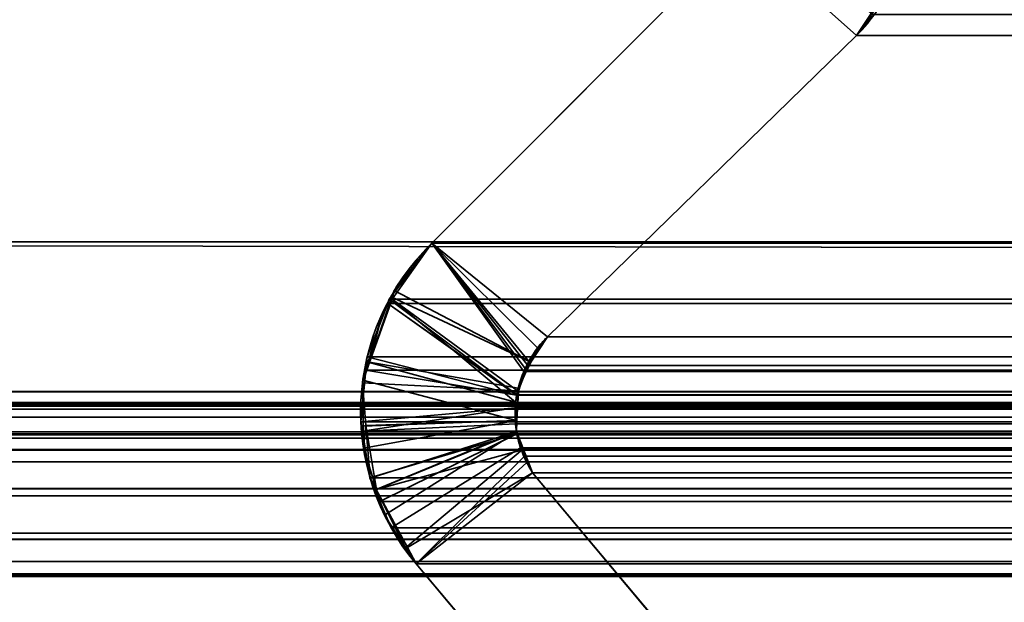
# Model space of a CAD drawing. Header units: millimetres. Extents: x -603 to 3703, y -120 to 249.
# Tile 892 of 1056: x 2499.39 to 2503.37, y 1.19 to 3.54. Entities that reach past the tile are written whole.
import ezdxf

# ---------------------------------------------------------------- set-up
doc = ezdxf.new("R2010")
doc.units = ezdxf.units.MM
doc.layers.add('151', color=7, linetype='Continuous', true_color=0xffffff)

# ---------------------------------------------------------------- blocks, each defined once
blk = doc.blocks.new('UG_SURFACE_003')
at = {"layer": '151', "color": 252, "linetype": 'Continuous', "lineweight": 35}
for points in [[(3702.5001, -30, 2213.0001), (3702.5001, 229.8, 2213.0001), (2297.4999, 229.8, 2213.0001), (2297.4999, -30, 2213.0001)], [(2447.5, -30, 2063), (2447.5, 229.8, 2063), (3552.5, 229.8, 2063), (3552.5, -30, 2063)]]:
    blk.add_3dface(points, dxfattribs=at)
blk = doc.blocks.new('UG_SURFACE_223')
at = {"layer": '151', "color": 7, "linetype": 'Continuous', "lineweight": 35}
for points in [[(2502.3084, 3.9049, 2006.1917), (2502.3062, 3.8936, 2006.1936), (2502.7711, 3.4787, 2005.729), (2502.8596, 3.6037, 2005.6405)], [(2502.7711, 3.4787, -7), (2501.523, 2.2621, -7), (2501.0557, 2.6395, -7), (2502.3062, 3.8936, -7)], [(2501.523, 2.2621, 2006.9771), (2502.7711, 3.4787, 2005.729), (2502.3062, 3.8936, 2006.1936), (2501.0557, 2.6395, 2007.4444)], [(2502.3062, 3.8936, -7), (2501.0557, 2.6395, -7), (2501.0557, 2.6395, 2007.4444), (2502.3062, 3.8936, 2006.1936)], [(2502.3062, 3.8936, -7), (2502.8541, 3.6031, -7), (2502.7711, 3.4787, -7)], [(2502.7711, 3.4787, -7), (2502.8541, 3.6031, -7), (2502.8596, 3.6037, 2005.6405)], [(2502.8596, 3.6037, 2005.6405), (2502.7711, 3.4787, 2005.729), (2502.7711, 3.4787, -7)], [(2502.7711, 3.4787, 2005.729), (2501.523, 2.2621, 2006.9771), (2501.523, 2.2621, -7), (2502.7711, 3.4787, -7)], [(2501.4064, 2.0413, 2007.0937), (2501.4322, 2.1339, 2007.0679), (2501.0557, 2.6395, 2007.4444), (2500.896, 2.4145, 2007.6041)], [(2500.9043, 2.4487, -7), (2500.896, 2.4145, 2007.6041), (2501.0557, 2.6395, 2007.4444)], [(2500.9043, 2.4487, -7), (2501.0557, 2.6395, -7), (2501.483, 2.2174, -7), (2501.4551, 2.1594, -7)], [(2501.0557, 2.6395, 2007.4444), (2501.0557, 2.6395, -7), (2500.9043, 2.4487, -7)], [(2501.523, 2.2621, -7), (2501.483, 2.2174, -7), (2501.0557, 2.6395, -7)], [(2501.0557, 2.6395, 2007.4444), (2501.4322, 2.1339, 2007.0679), (2501.4501, 2.1591, 2007.05)], [(2501.4501, 2.1591, 2007.05), (2501.523, 2.2621, 2006.9771), (2501.0557, 2.6395, 2007.4444)], [(2501.4551, 2.1594, -7), (2500.895, 2.4216, -7), (2500.9043, 2.4487, -7)], [(2500.9043, 2.4487, -7), (2500.895, 2.4216, -7), (2500.896, 2.4145, 2007.6041)], [(2500.896, 2.4145, 2007.6041), (2500.8569, 2.3595, 2007.643), (2500.7985, 2.1593, 2007.7016), (2501.3943, 1.9984, 2007.1056)], [(2501.4551, 2.1594, -7), (2501.4043, 2.0549, -7), (2500.8042, 2.1591, -7), (2500.895, 2.4216, -7)], [(2500.896, 2.4145, 2007.6041), (2500.895, 2.4216, -7), (2500.8042, 2.1591, -7)], [(2500.8042, 2.1591, -7), (2500.8569, 2.3595, 2007.643), (2500.896, 2.4145, 2007.6041)], [(2500.896, 2.4145, 2007.6041), (2501.3943, 1.9984, 2007.1056), (2501.4064, 2.0413, 2007.0937)], [(2500.8042, 2.1591, -7), (2500.7985, 2.1593, 2007.7016), (2500.8569, 2.3595, 2007.643)], [(2501.523, 2.2621, 2006.9771), (2501.4501, 2.1591, 2007.05), (2501.4551, 2.1594, -7)], [(2501.4551, 2.1594, -7), (2501.483, 2.2174, -7), (2501.523, 2.2621, 2006.9771)], [(2501.483, 2.2174, -7), (2501.523, 2.2621, -7), (2501.523, 2.2621, 2006.9771)], [(2500.7758, 2.0769, -7), (2500.7772, 2.0869, 2007.7229), (2500.7985, 2.1593, 2007.7016)], [(2500.7985, 2.1593, 2007.7016), (2500.8042, 2.1591, -7), (2500.7758, 2.0769, -7)], [(2500.7758, 2.0769, -7), (2500.8042, 2.1591, -7), (2501.4043, 2.0549, -7), (2501.404, 2.0437, -7)], [(2501.3967, 1.9241, 2007.1034), (2501.3943, 1.9984, 2007.1056), (2500.7985, 2.1593, 2007.7016), (2500.7772, 2.0869, 2007.7229)], [(2501.404, 2.0437, -7), (2501.4043, 2.0549, -7), (2501.4501, 2.1591, 2007.05)], [(2501.4501, 2.1591, 2007.05), (2501.4322, 2.1339, 2007.0679), (2501.404, 2.0437, -7)], [(2501.4043, 2.0549, -7), (2501.4551, 2.1594, -7), (2501.4501, 2.1591, 2007.05)], [(2501.4322, 2.1339, 2007.0679), (2501.4064, 2.0413, 2007.0937), (2501.404, 2.0437, -7)], [(2500.7789, 1.902, 2007.7212), (2500.7772, 2.0869, 2007.7229), (2500.7758, 2.0769, -7)], [(2500.7896, 1.9034, -7), (2500.7758, 2.0769, -7), (2501.404, 2.0437, -7), (2501.3993, 1.9236, -7)], [(2500.7758, 2.0769, -7), (2500.7896, 1.9034, -7), (2500.7789, 1.902, 2007.7212)], [(2500.7772, 2.0869, 2007.7229), (2500.7789, 1.902, 2007.7212), (2501.3967, 1.9241, 2007.1034)], [(2501.4064, 2.0413, 2007.0937), (2501.3943, 1.9984, 2007.1056), (2501.3993, 1.9236, -7)], [(2501.3993, 1.9236, -7), (2501.404, 2.0437, -7), (2501.4064, 2.0413, 2007.0937)], [(2501.3943, 1.9984, 2007.1056), (2501.3967, 1.9241, 2007.1034), (2501.3993, 1.9236, -7)], [(2501.3967, 1.9241, 2007.1034), (2500.7789, 1.902, 2007.7212), (2500.7796, 1.8123, 2007.7202)], [(2500.7796, 1.8123, 2007.7202), (2500.8318, 1.6459, 2007.6683), (2501.3981, 1.8769, 2007.102), (2501.3967, 1.9241, 2007.1034)], [(2501.3993, 1.9236, -7), (2501.3976, 1.8796, -7), (2500.8066, 1.6913, -7), (2500.7896, 1.9034, -7)], [(2501.3993, 1.9236, -7), (2501.3967, 1.9241, 2007.1034), (2501.3981, 1.8769, 2007.102)], [(2501.3981, 1.8769, 2007.102), (2501.3976, 1.8796, -7), (2501.3993, 1.9236, -7)], [(2500.7796, 1.8123, 2007.7202), (2500.7789, 1.902, 2007.7212), (2500.7896, 1.9034, -7)], [(2500.8318, 1.6459, 2007.6683), (2500.7796, 1.8123, 2007.7202), (2500.7896, 1.9034, -7)], [(2500.7896, 1.9034, -7), (2500.8066, 1.6913, -7), (2500.8318, 1.6459, 2007.6683)], [(2500.8316, 1.645, -7), (2500.8066, 1.6913, -7), (2501.3976, 1.8796, -7)], [(2500.8316, 1.645, -7), (2501.3976, 1.8796, -7), (2501.4257, 1.8076, -7)], [(2501.3981, 1.8769, 2007.102), (2500.8318, 1.6459, 2007.6683), (2500.8643, 1.542, 2007.6358)], [(2500.8643, 1.542, 2007.6358), (2500.9501, 1.4105, 2007.55), (2501.4215, 1.807, 2007.0786), (2501.3981, 1.8769, 2007.102)], [(2501.3976, 1.8796, -7), (2501.3981, 1.8769, 2007.102), (2501.4215, 1.807, 2007.0786)], [(2501.4215, 1.807, 2007.0786), (2501.4257, 1.8076, -7), (2501.3976, 1.8796, -7)], [(2501.4257, 1.8076, -7), (2501.4627, 1.7131, -7), (2500.9573, 1.4111, -7), (2500.8316, 1.645, -7)], [(2500.9501, 1.4105, 2007.55), (2500.9928, 1.345, 2007.5073), (2501.4391, 1.754, 2007.061), (2501.4215, 1.807, 2007.0786)], [(2501.4257, 1.8076, -7), (2501.4215, 1.807, 2007.0786), (2501.4391, 1.754, 2007.061)], [(2501.4257, 1.8076, -7), (2501.4391, 1.754, 2007.061), (2501.4627, 1.7131, 2007.0372)], [(2501.4627, 1.7131, 2007.0372), (2501.4627, 1.7131, -7), (2501.4257, 1.8076, -7)], [(2501.4627, 1.7131, 2007.0372), (2501.4391, 1.754, 2007.061), (2500.9928, 1.345, 2007.5073)], [(2500.9928, 1.345, -7), (2500.9573, 1.4111, -7), (2501.4627, 1.7131, -7)], [(2501.4627, 1.7131, -7), (2502.0151, 1.0529, -7), (2501.9312, 0.2303, -7), (2500.9928, 1.345, -7)], [(2502.0151, 1.0529, 2006.485), (2501.4627, 1.7131, 2007.0372), (2500.9928, 1.345, 2007.5073), (2501.9312, 0.2303, 2006.5689)], [(2501.4627, 1.7131, 2007.0372), (2502.0151, 1.0529, 2006.485), (2502.0151, 1.0529, -7), (2501.4627, 1.7131, -7)], [(2500.8066, 1.6913, -7), (2500.8316, 1.645, -7), (2500.8318, 1.6459, 2007.6683)], [(2500.8643, 1.542, 2007.6358), (2500.8318, 1.6459, 2007.6683), (2500.8316, 1.645, -7)], [(2500.8316, 1.645, -7), (2500.9573, 1.4111, -7), (2500.9501, 1.4105, 2007.55)], [(2500.9501, 1.4105, 2007.55), (2500.8643, 1.542, 2007.6358), (2500.8316, 1.645, -7)], [(2500.9928, 1.345, 2007.5073), (2500.9501, 1.4105, 2007.55), (2500.9573, 1.4111, -7)], [(2500.9573, 1.4111, -7), (2500.9928, 1.345, -7), (2500.9928, 1.345, 2007.5073)], [(2500.9928, 1.345, -7), (2501.9312, 0.2303, -7), (2501.9312, 0.2303, 2006.5689), (2500.9928, 1.345, 2007.5073)]]:
    blk.add_3dface(points, dxfattribs=at)
blk = doc.blocks.new('UG_SURFACE_224')
at = {"layer": '151', "color": 7, "linetype": 'Continuous', "lineweight": 35}
for points in [[(3511.6749, 2.6459, 2020.175), (3511.6284, 5.9608, 2020.1285), (2488.3716, 5.9608, 2020.1285), (2488.3251, 2.6459, 2020.175)], [(2489.295, 2.0412, 2019.2049), (2489.3775, 4.9715, 2019.1224), (3510.6225, 4.9715, 2019.1224), (3510.705, 2.0412, 2019.2049)], [(2502.8412, 3.5635, 2005.6586), (2502.7711, 3.4787, 2005.729), (2502.3062, 3.8936, 2006.1936), (2502.3074, 3.8999, 2006.1927)], [(2501.0557, 2.6395, 2007.4444), (2502.3062, 3.8936, 2006.1936), (2502.7711, 3.4787, 2005.729), (2501.523, 2.2621, 2006.9771)], [(2502.3062, 3.8936, 2006.1936), (2501.0557, 2.6395, 2007.4444), (3498.9443, 2.6395, 2007.4444), (3497.6938, 3.8936, 2006.1936)], [(3497.2289, 3.4787, 2005.729), (2502.7711, 3.4787, 2005.729), (2502.8412, 3.5635, 2005.6586)], [(2502.8412, 3.5635, 2005.6586), (3497.1621, 3.5691, 2005.662), (3497.2289, 3.4787, 2005.729)], [(3497.2289, 3.4787, 2005.729), (3498.477, 2.2621, 2006.9771), (2501.523, 2.2621, 2006.9771), (2502.7711, 3.4787, 2005.729)], [(3511.6694, 1.0733, 2020.1695), (2488.3251, 2.6459, 2020.175), (2488.239, 0.3112, 2020.261)], [(3511.6694, 1.0733, 2020.1695), (3511.6749, 2.6459, 2020.175), (2488.3251, 2.6459, 2020.175)], [(2500.8841, 2.4134, 2007.6158), (2501.0557, 2.6395, 2007.4444), (2501.4269, 2.1222, 2007.0732), (2501.3988, 2.0275, 2007.1013)], [(3499.1159, 2.4134, 2007.6158), (3498.9443, 2.6395, 2007.4444), (2501.0557, 2.6395, 2007.4444), (2500.8841, 2.4134, 2007.6158)], [(2501.0557, 2.6395, 2007.4444), (2501.523, 2.2621, 2006.9771), (2501.4439, 2.1467, 2007.0562)], [(2501.4439, 2.1467, 2007.0562), (2501.4269, 2.1222, 2007.0732), (2501.0557, 2.6395, 2007.4444)], [(2501.3983, 2.026, 2007.1018), (2500.7951, 2.1819, 2007.705), (2500.8776, 2.3963, 2007.6225)], [(3499.2049, 2.1819, 2007.705), (3499.1224, 2.3963, 2007.6225), (2500.8776, 2.3963, 2007.6225), (2500.7951, 2.1819, 2007.705)], [(2501.3988, 2.0275, 2007.1013), (2500.8776, 2.3963, 2007.6225), (2500.8841, 2.4134, 2007.6158)], [(2500.8776, 2.3963, 2007.6225), (3499.1224, 2.3963, 2007.6225), (3499.1159, 2.4134, 2007.6158)], [(2500.8841, 2.4134, 2007.6158), (2500.8776, 2.3963, 2007.6225), (3499.1159, 2.4134, 2007.6158)], [(2501.3988, 2.0275, 2007.1013), (2501.3983, 2.026, 2007.1018), (2500.8776, 2.3963, 2007.6225)], [(2501.4439, 2.1467, 2007.0562), (2501.523, 2.2621, 2006.9771), (3498.477, 2.2621, 2006.9771)], [(3498.477, 2.2621, 2006.9771), (3498.5554, 2.1585, 2007.0555), (2501.4439, 2.1467, 2007.0562)], [(2500.7896, 2.1271, 2007.7105), (2500.7951, 2.1819, 2007.705), (2501.3983, 2.026, 2007.1018)], [(2500.7951, 2.1819, 2007.705), (2500.7896, 2.1271, 2007.7105), (3499.2104, 2.1271, 2007.7105)], [(2500.7951, 2.1819, 2007.705), (3499.2104, 2.1271, 2007.7105), (3499.2049, 2.1819, 2007.705)], [(3498.5554, 2.1585, 2007.0555), (3498.5585, 2.1509, 2007.0584), (2501.4439, 2.1467, 2007.0562)], [(2501.4439, 2.1467, 2007.0562), (3498.5585, 2.1509, 2007.0584), (3498.5955, 2.0554, 2007.0956)], [(2501.3983, 2.026, 2007.1018), (2501.3924, 1.975, 2007.1075), (2500.7694, 1.9194, 2007.7307), (2500.7896, 2.1271, 2007.7105)], [(3499.2104, 2.1271, 2007.7105), (2500.7896, 2.1271, 2007.7105), (2500.7694, 1.9194, 2007.7307)], [(3499.2306, 1.9194, 2007.7307), (3499.2104, 2.1271, 2007.7105), (2500.7694, 1.9194, 2007.7307)], [(3498.5955, 2.0554, 2007.0956), (2501.3988, 2.0275, 2007.1013), (2501.4269, 2.1222, 2007.0732)], [(3498.5955, 2.0554, 2007.0956), (2501.4269, 2.1222, 2007.0732), (2501.4439, 2.1467, 2007.0562)], [(2489.295, 2.0412, 2019.2049), (3510.7012, 1.9603, 2019.2013), (3510.6883, 1.8784, 2019.1882)], [(2489.295, 2.0412, 2019.2049), (3510.705, 2.0412, 2019.2049), (3510.7012, 1.9603, 2019.2013)], [(3510.6883, 1.8784, 2019.1882), (2489.3117, 1.8784, 2019.1882), (2489.295, 2.0412, 2019.2049)], [(3498.5955, 2.0554, 2007.0956), (3498.5988, 2.027, 2007.0989), (2501.3988, 2.0275, 2007.1013)], [(2492.1267, 1.997, 2016.3734), (2490.2101, 1.295, 2018.2898), (3509.7899, 1.295, 2018.2898), (3507.8733, 1.997, 2016.3734)], [(2492.1267, 1.997, 2016.3734), (3507.8733, 1.997, 2016.3734), (3507.7932, 2.0043, 2016.2933)], [(2492.209, 1.9934, 2016.2911), (2492.1267, 1.997, 2016.3734), (3507.7932, 2.0043, 2016.2933)], [(3507.7932, 2.0043, 2016.2933), (3507.791, 2.0038, 2016.2911), (2492.209, 1.9934, 2016.2911)], [(2492.3151, 1.9887, 2016.1848), (2492.209, 1.9934, 2016.2911), (3507.791, 2.0038, 2016.2911)], [(2492.3151, 1.9887, 2016.1848), (3507.791, 2.0038, 2016.2911), (3507.6666, 1.974, 2016.1667)], [(3507.6666, 1.974, 2016.1667), (2492.3339, 1.982, 2016.166), (2492.3151, 1.9887, 2016.1848)], [(2501.3924, 1.975, 2007.1075), (2501.3983, 2.026, 2007.1018), (3498.6057, 1.9097, 2007.1056)], [(3498.6081, 1.9483, 2007.1082), (2501.3983, 2.026, 2007.1018), (2501.3988, 2.0275, 2007.1013)], [(3498.6081, 1.9483, 2007.1082), (3498.6057, 1.9097, 2007.1056), (2501.3983, 2.026, 2007.1018)], [(2501.3988, 2.0275, 2007.1013), (3498.5988, 2.027, 2007.0989), (3498.6081, 1.9483, 2007.1082)], [(2492.3661, 1.9704, 2016.1338), (2492.3339, 1.982, 2016.166), (3507.6666, 1.974, 2016.1667)], [(2492.3661, 1.9704, 2016.1338), (3507.6666, 1.974, 2016.1667), (3507.6149, 1.9616, 2016.115)], [(3507.6149, 1.9616, 2016.115), (2492.4116, 1.9378, 2016.0885), (2492.3661, 1.9704, 2016.1338)], [(3507.6149, 1.9616, 2016.115), (3507.5877, 1.941, 2016.0878), (2492.4116, 1.9378, 2016.0885)], [(2500.7753, 1.8818, 2007.7245), (2500.7694, 1.9194, 2007.7307), (2501.3924, 1.975, 2007.1075)], [(2500.7753, 1.8818, 2007.7245), (2501.3924, 1.975, 2007.1075), (2501.3967, 1.9101, 2007.1032)], [(3498.6057, 1.9097, 2007.1056), (2501.3967, 1.9101, 2007.1032), (2501.3924, 1.975, 2007.1075)], [(2492.5065, 1.8695, 2015.9934), (2492.4116, 1.9378, 2016.0885), (3507.5877, 1.941, 2016.0878)], [(2492.5065, 1.8695, 2015.9934), (3507.5877, 1.941, 2016.0878), (3507.4935, 1.8695, 2015.9934)], [(2500.7694, 1.9194, 2007.7307), (2500.7753, 1.8818, 2007.7245), (3499.2247, 1.8818, 2007.7245), (3499.2306, 1.9194, 2007.7307)], [(2501.3967, 1.9101, 2007.1032), (2501.3993, 1.8701, 2007.1006), (2500.8061, 1.6931, 2007.694), (2500.7753, 1.8818, 2007.7245)], [(2501.3967, 1.9101, 2007.1032), (3498.6057, 1.9097, 2007.1056), (3498.6048, 1.8959, 2007.1049)], [(2501.3993, 1.8701, 2007.1006), (2501.3967, 1.9101, 2007.1032), (3498.6048, 1.8959, 2007.1049)], [(2489.3117, 1.8784, 2019.1882), (3510.6883, 1.8784, 2019.1882), (3510.6795, 1.8545, 2019.1793)], [(3510.6795, 1.8545, 2019.1793), (2489.3186, 1.8526, 2019.1815), (2489.3117, 1.8784, 2019.1882)], [(3507.4935, 1.8695, 2015.9934), (2492.5086, 1.8664, 2015.9914), (2492.5065, 1.8695, 2015.9934)], [(3507.4935, 1.8695, 2015.9934), (3507.4914, 1.8664, 2015.9914), (2492.5086, 1.8664, 2015.9914)], [(3499.1939, 1.6931, 2007.694), (2500.7753, 1.8818, 2007.7245), (2500.8061, 1.6931, 2007.694)], [(3499.1939, 1.6931, 2007.694), (3499.2247, 1.8818, 2007.7245), (2500.7753, 1.8818, 2007.7245)], [(2500.8464, 1.5971, 2007.6535), (2500.8061, 1.6931, 2007.694), (2501.3993, 1.8701, 2007.1006)], [(2501.3993, 1.8701, 2007.1006), (2501.4141, 1.8134, 2007.0858), (2500.8912, 1.4909, 2007.6089), (2500.8464, 1.5971, 2007.6535)], [(3498.6048, 1.8959, 2007.1049), (2501.4141, 1.8134, 2007.0858), (2501.3993, 1.8701, 2007.1006)], [(2501.4141, 1.8134, 2007.0858), (3498.6048, 1.8959, 2007.1049), (3498.5795, 1.7957, 2007.0796)], [(2489.3308, 1.8061, 2019.1691), (2489.3186, 1.8526, 2019.1815), (3510.6795, 1.8545, 2019.1793)], [(2489.3308, 1.8061, 2019.1691), (3510.6795, 1.8545, 2019.1793), (3510.6115, 1.6712, 2019.1114)], [(2492.5086, 1.8664, 2015.9914), (3507.4914, 1.8664, 2015.9914), (3507.4215, 1.7573, 2015.9214), (2492.5785, 1.7573, 2015.9214)], [(2489.3308, 1.8061, 2019.1691), (3510.6115, 1.6712, 2019.1114), (3510.5958, 1.6501, 2019.0959)], [(3510.5958, 1.6501, 2019.0959), (2489.4049, 1.6499, 2019.0949), (2489.3308, 1.8061, 2019.1691)], [(2500.9928, 1.345, 2007.5073), (2500.8912, 1.4909, 2007.6089), (2501.4141, 1.8134, 2007.0858), (2501.43, 1.7806, 2007.0701)], [(2501.4141, 1.8134, 2007.0858), (3498.5795, 1.7957, 2007.0796), (3498.5712, 1.7794, 2007.0713)], [(3498.5712, 1.7794, 2007.0713), (2501.43, 1.7806, 2007.0701), (2501.4141, 1.8134, 2007.0858)], [(2492.5785, 1.7573, 2015.9214), (3507.4215, 1.7573, 2015.9214), (3506.7754, 1.0746, 2015.2755), (2493.2246, 1.0746, 2015.2755)], [(2501.43, 1.7806, 2007.0701), (2501.4627, 1.7131, 2007.0372), (2500.9928, 1.345, 2007.5073)], [(2501.43, 1.7806, 2007.0701), (3498.5712, 1.7794, 2007.0713), (3498.5373, 1.7131, 2007.0372)], [(3498.5373, 1.7131, 2007.0372), (2501.4627, 1.7131, 2007.0372), (2501.43, 1.7806, 2007.0701)], [(2501.9312, 0.2303, 2006.5689), (2500.9928, 1.345, 2007.5073), (2501.4627, 1.7131, 2007.0372), (2502.0151, 1.0529, 2006.485)], [(3498.5373, 1.7131, 2007.0372), (3497.9849, 1.0529, 2006.485), (2502.0151, 1.0529, 2006.485), (2501.4627, 1.7131, 2007.0372)], [(2500.8061, 1.6931, 2007.694), (2500.8464, 1.5971, 2007.6535), (3499.1536, 1.5971, 2007.6535), (3499.1939, 1.6931, 2007.694)], [(2489.4049, 1.6499, 2019.0949), (3510.5958, 1.6501, 2019.0959), (3510.493, 1.5104, 2018.9931)], [(2489.4185, 1.6214, 2019.0816), (2489.4049, 1.6499, 2019.0949), (3510.493, 1.5104, 2018.9931)], [(2489.4185, 1.6214, 2019.0816), (3510.493, 1.5104, 2018.9931), (3510.4425, 1.4749, 2018.9426)], [(3510.4425, 1.4749, 2018.9426), (2489.5568, 1.4693, 2018.9433), (2489.4185, 1.6214, 2019.0816)], [(3499.1088, 1.4909, 2007.6089), (2500.8464, 1.5971, 2007.6535), (2500.8912, 1.4909, 2007.6089)], [(3499.1088, 1.4909, 2007.6089), (3499.1536, 1.5971, 2007.6535), (2500.8464, 1.5971, 2007.6535)], [(2489.579, 1.4448, 2018.9211), (2489.5568, 1.4693, 2018.9433), (3510.4425, 1.4749, 2018.9426)], [(2489.579, 1.4448, 2018.9211), (3510.4425, 1.4749, 2018.9426), (3510.2572, 1.3446, 2018.7571)], [(2500.8912, 1.4909, 2007.6089), (2500.9928, 1.345, 2007.5073), (3499.0072, 1.345, 2007.5073), (3499.1088, 1.4909, 2007.6089)], [(2489.579, 1.4448, 2018.9211), (3510.2572, 1.3446, 2018.7571), (3510.2487, 1.3429, 2018.7485)], [(3510.2487, 1.3429, 2018.7485), (2489.7542, 1.3555, 2018.7457), (2489.579, 1.4448, 2018.9211)], [(2489.8539, 1.3048, 2018.6462), (2489.7542, 1.3555, 2018.7457), (3510.2487, 1.3429, 2018.7485)], [(2489.97, 1.3016, 2018.5301), (2489.8539, 1.3048, 2018.6462), (3510.2487, 1.3429, 2018.7485)], [(3510.2487, 1.3429, 2018.7485), (3510.0288, 1.3001, 2018.5287), (2489.97, 1.3016, 2018.5301)], [(2500.9928, 1.345, 2007.5073), (2501.9312, 0.2303, 2006.5689), (3498.0688, 0.2303, 2006.5689), (3499.0072, 1.345, 2007.5073)], [(2489.97, 1.3016, 2018.5301), (3510.0288, 1.3001, 2018.5287), (3509.9199, 1.2788, 2018.42)], [(2490.2101, 1.295, 2018.2898), (2489.97, 1.3016, 2018.5301), (3509.9199, 1.2788, 2018.42)], [(3509.9199, 1.2788, 2018.42), (3509.7899, 1.295, 2018.2898), (2490.2101, 1.295, 2018.2898)]]:
    blk.add_3dface(points, dxfattribs=at)
blk = doc.blocks.new('UG_SURFACE_230')
at = {"layer": '151', "color": 252, "linetype": 'Continuous', "lineweight": 35}
for points in [[(2486.0001, -46.92, 2022.5), (3513.9999, -46.92, 2022.5), (3513.9999, 62.92, 2022.5), (2486.0001, 62.92, 2022.5)], [(2487.5, -46.92, 2020.9999), (2487.5, 62.92, 2020.9999), (3512.5, 62.92, 2020.9999), (3512.5, -46.92, 2020.9999)]]:
    blk.add_3dface(points, dxfattribs=at)

msp = doc.modelspace()

# ---------------------------------------------------------------- linework, layer by layer
at = {"layer": '151', "color": 252, "linetype": 'Continuous', "lineweight": -3, "true_color": 0x939598}
for p, q in [((2502.3063, 3.8936, -7), (2501.0557, 2.6395, -7)), ((2501.0557, 2.6395, 2007.4443), (2502.3063, 3.8936, 2006.1937)), ((2501.0557, 2.6395, 2007.4443), (2502.3063, 3.8936, 2006.1937)), ((2502.7711, 3.4787, 2005.7289), (2501.523, 2.2621, 2006.977)), ((2502.7711, 3.4787, -7), (2501.523, 2.2621, -7)), ((2502.7711, 3.4787, 2005.7289), (2501.523, 2.2621, 2006.977)), ((2502.7711, 3.4787, 2005.7289), (2502.7711, 3.4787, -7)), ((3497.2289, 3.4787, 2005.7289), (2502.7711, 3.4787, 2005.7289)), ((3511.675, 2.6459, 2020.175), (2488.325, 2.6459, 2020.175)), ((2501.0557, 2.6395, 2007.4443), (3498.9443, 2.6395, 2007.4443)), ((2501.0557, 2.6395, -7), (2501.0557, 2.6395, 2007.4443)), ((3498.477, 2.2621, 2006.977), (2501.523, 2.2621, 2006.977)), ((2501.523, 2.2621, 2006.977), (2501.523, 2.2621, -7)), ((2489.2951, 2.0412, 2019.2049), (3510.7049, 2.0412, 2019.2049)), ((2492.1266, 1.997, 2016.3734), (3507.8734, 1.997, 2016.3734)), ((2489.3117, 1.8784, 2019.1883), (3510.6883, 1.8784, 2019.1883)), ((2492.5786, 1.7573, 2015.9214), (3507.4214, 1.7573, 2015.9214)), ((2501.4628, 1.7131, 2007.0372), (2501.4628, 1.7131, -7)), ((2501.4628, 1.7131, 2007.0372), (2502.015, 1.0529, 2006.485)), ((2501.4628, 1.7131, 2007.0372), (2502.015, 1.0529, 2006.485)), ((3498.5372, 1.7131, 2007.0372), (2501.4628, 1.7131, 2007.0372)), ((2501.4628, 1.7131, -7), (2502.015, 1.0529, -7)), ((2500.9927, 1.345, -7), (2500.9927, 1.345, 2007.5073)), ((2500.9927, 1.345, 2007.5073), (3499.0073, 1.345, 2007.5073)), ((2500.9927, 1.345, -7), (2501.9311, 0.2303, -7)), ((2501.9311, 0.2303, 2006.5689), (2500.9927, 1.345, 2007.5073)), ((2501.9311, 0.2303, 2006.5689), (2500.9927, 1.345, 2007.5073)), ((2490.2101, 1.295, 2018.2899), (3509.7899, 1.295, 2018.2899))]:
    msp.add_line(p, q, dxfattribs=at)
for points in [[(2502.7711, 3.4787, 2005.7289), (2502.8939, 3.5987, 2005.6061), (2502.9633, 3.7633, 2005.5367), (2502.9633, 3.935, 2005.5367)], [(2502.7711, 3.4787, -7), (2502.8939, 3.5987, -7), (2502.9633, 3.7633, -7), (2502.9633, 3.935, -7)], [(2501.0557, 2.6395, 2007.4443), (2500.6985, 2.2915, 2007.8015), (2500.6709, 1.7265, 2007.8291), (2500.9927, 1.345, 2007.5073)], [(2500.9927, 1.345, -7), (2500.6709, 1.7265, -7), (2500.6985, 2.2915, -7), (2501.0557, 2.6395, -7)], [(2501.4628, 1.7131, -7), (2501.3488, 1.8869, -7), (2501.3743, 2.117, -7), (2501.523, 2.2621, -7)], [(2501.523, 2.2621, 2006.977), (2501.3743, 2.117, 2007.1257), (2501.3488, 1.8869, 2007.1512), (2501.4628, 1.7131, 2007.0372)]]:
    msp.add_open_spline(points, degree=3, dxfattribs=at)
for points, knots in [([(2502.7711, 3.4787, 2005.7289), (2502.802, 3.5089, 2005.698), (2502.831, 3.5434, 2005.669), (2502.8892, 3.631, 2005.6108), (2502.9169, 3.6879, 2005.5831), (2502.9504, 3.7978, 2005.5496), (2502.9598, 3.8502, 2005.5402), (2502.963, 3.9134, 2005.537), (2502.9633, 3.9242, 2005.5367), (2502.9633, 3.935, 2005.5367)], [0, 0, 0, 0, 0.28806, 0.28806, 0.655147, 0.655147, 0.941866, 0.941866, 1, 1, 1, 1]), ([(2501.0557, 2.6395, 2007.4443), (2500.9913, 2.5767, 2007.5087), (2500.9318, 2.501, 2007.5682), (2500.8462, 2.3438, 2007.6538), (2500.8151, 2.2651, 2007.6849), (2500.7749, 2.0983, 2007.7251), (2500.7657, 2.0076, 2007.7343), (2500.7724, 1.8421, 2007.7276), (2500.7853, 1.7647, 2007.7147), (2500.8271, 1.6205, 2007.6729), (2500.8565, 1.5522, 2007.6435), (2500.9213, 1.4376, 2007.5787), (2500.9557, 1.3888, 2007.5443), (2500.9927, 1.345, 2007.5073)], [0, 0, 0, 0, 0.216801, 0.216801, 0.388943, 0.388943, 0.56272, 0.56272, 0.714161, 0.714161, 0.867331, 0.867331, 1, 1, 1, 1]), ([(2501.4628, 1.7131, 2007.0372), (2501.4433, 1.7428, 2007.0567), (2501.4263, 1.7768, 2007.0737), (2501.408, 1.8316, 2007.092), (2501.403, 1.8507, 2007.097), (2501.3929, 1.9041, 2007.1071), (2501.3905, 1.94, 2007.1095), (2501.3934, 1.9922, 2007.1066), (2501.3954, 2.0093, 2007.1046), (2501.4042, 2.0598, 2007.0958), (2501.4142, 2.0924, 2007.0858), (2501.4445, 2.1632, 2007.0555), (2501.4678, 2.1999, 2007.0322), (2501.5032, 2.2419, 2006.9968), (2501.5129, 2.2523, 2006.9871), (2501.523, 2.2621, 2006.977)], [0, 0, 0, 0, 0.1907, 0.1907, 0.284569, 0.284569, 0.449788, 0.449788, 0.529986, 0.529986, 0.693188, 0.693188, 0.9195, 0.9195, 1, 1, 1, 1])]:
    msp.add_open_spline(points, degree=3, knots=knots, dxfattribs=at)

# ---------------------------------------------------------------- block references
for name in ['UG_SURFACE_003', 'UG_SURFACE_230', 'UG_SURFACE_223', 'UG_SURFACE_224']:
    msp.add_blockref(name, (0, 0), dxfattribs=at)

doc.saveas('drawing.dxf')
